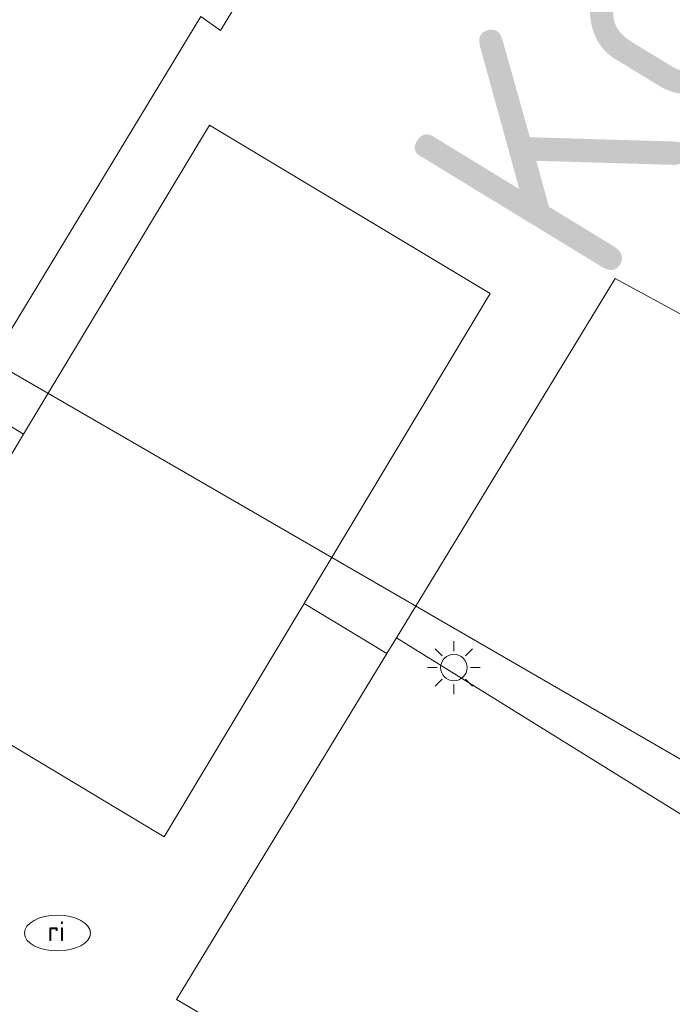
# Model space of a CAD drawing. Header units: metres. Extents: x 125349 to 128236, y 501602 to 503797.
# Tile 411 of 656: x 127192.53 to 127197.47, y 502206.23 to 502213.67. Entities that reach past the tile are written whole.
import ezdxf
from ezdxf.enums import TextEntityAlignment as Align

# ---------------------------------------------------------------- set-up
doc = ezdxf.new("R2010")
doc.units = ezdxf.units.M
doc.layers.get('0').update_dxf_attribs({"linetype": 'CONTINUOUS'})
for name, color, linetype, lineweight in [('B-WE-GR-GROENVOORZIENING-GV', 80, 'CONTINUOUS', 18), ('B-WE-IE-MEUBILAIR-S', 7, 'CONTINUOUS', 18), ('B-WE-KW-KUNSTWERK_DUIKER-G', 170, 'CONTINUOUS', 18), ('B-WE-OG-TERREIN_BEGROEID-GV', 7, 'CONTINUOUS', 18), ('B-WE-OG-TOPOGRAFIE-T18', 10, 'CONTINUOUS', 18), ('B-WE-VH-OPENVERHARDING-GV', 90, 'CONTINUOUS', 18), ('B-WE-VH-OPENVERHARDING_BETONSTRAATSTEEN-GV', 90, 'CONTINUOUS', 18)]:
    doc.layers.add(name, color=color, linetype=linetype, lineweight=lineweight)
doc.styles.add('NLCS-ISO', font='NLCS-ISO.ttf')
doc.styles.add('NLCS-ISO-M1000-T18', font='NLCS-ISO.ttf', dxfattribs={"height": 1.8})

# ---------------------------------------------------------------- blocks, each defined once
blk = doc.blocks.new('SIE-MEUBILAIR_PAAL_LICHTMAST-SO')
for points in [[(0, 1), (0, 0.625)], [(-0.707, 0.707), (-0.442, 0.442)], [(0.442, 0.442), (0.707, 0.707)], [(-0.625, 0), (-1, 0)], [(1, 0), (0.625, 0)], [(-0.707, -0.707), (-0.442, -0.442)], [(0, -0.625), (0, -1)], [(0.442, -0.442), (0.707, -0.707)]]:
    blk.add_lwpolyline(points)
blk.add_circle((0, 0), 0.5)
blk = doc.blocks.new('SIE-MEUBILAIR_PUT_RIOOLPUT-SO')
blk.add_ellipse((0, 0), major_axis=(1.25, 0), ratio=0.54)
at = {"style": 'NLCS-ISO'}
blk.add_text('ri', height=0.75, dxfattribs=at).set_placement((-0.045, 0.068), align=Align.MIDDLE_CENTER)

msp = doc.modelspace()

# ---------------------------------------------------------------- linework, layer by layer
at = {"layer": 'B-WE-GR-GROENVOORZIENING-GV', "flags": 128}
msp.add_lwpolyline([(127201.941, 502201.398), (127200.541, 502203.653), (127199.204, 502205.454), (127199.664, 502206.344), (127195.382, 502208.999), (127195.309, 502208.879), (127193.719, 502206.266), (127194.251, 502205.952), (127194.31, 502206.058)], close=True, dxfattribs=at)
at = {"layer": 'B-WE-KW-KUNSTWERK_DUIKER-G', "flags": 128}
msp.add_lwpolyline([(127188.174, 502213.491), (127199.863, 502206.73)], dxfattribs=at)
at = {"layer": 'B-WE-OG-TERREIN_BEGROEID-GV', "flags": 128}
msp.add_lwpolyline([(127192.206, 502210.9), (127193.902, 502213.695), (127194.051, 502213.588), (127203.557, 502229.245), (127202.162, 502230.093), (127209.246, 502241.782), (127212.013, 502242.763), (127210.939, 502246.276), (127191.545, 502221.807), (127189.149, 502218.783)], dxfattribs=at)
msp.add_lwpolyline([(127205.252, 502206.645), (127197.581, 502211.416), (127197.034, 502211.715), (127195.382, 502208.999), (127199.664, 502206.344), (127200.062, 502207.116)], close=True, dxfattribs=at)
at = {"layer": 'B-WE-VH-OPENVERHARDING-GV', "flags": 128}
msp.add_lwpolyline([(127192.561, 502210.539), (127191.504, 502208.767), (127193.626, 502207.494), (127194.684, 502209.257), (127196.09, 502211.601), (127193.968, 502212.874)], close=True, dxfattribs=at)
at = {"layer": 'B-WE-VH-OPENVERHARDING_BETONSTRAATSTEEN-GV', "flags": 128}
for points in [[(127209.246, 502241.782), (127202.162, 502230.093), (127203.557, 502229.245), (127194.051, 502213.588), (127193.902, 502213.695), (127192.206, 502210.9), (127192.14, 502210.793), (127192.304, 502210.694), (127192.561, 502210.539), (127193.968, 502212.874), (127196.09, 502211.601), (127194.684, 502209.257), (127195.309, 502208.879), (127195.382, 502208.999), (127197.034, 502211.715), (127197.581, 502211.416), (127210.049, 502232.022)], [(127180.334, 502183.262), (127181.523, 502185.233), (127181.659, 502185.157), (127181.936, 502185.614), (127194.251, 502205.952), (127193.719, 502206.266), (127195.309, 502208.879), (127194.684, 502209.257), (127193.626, 502207.494), (127191.504, 502208.767), (127192.561, 502210.539), (127192.304, 502210.694), (127192.14, 502210.793), (127180.905, 502192.268), (127179.667, 502193.033), (127174.071, 502183.85), (127172.342, 502184.929)]]:
    msp.add_lwpolyline(points, dxfattribs=at)

# ---------------------------------------------------------------- block references
at = {"layer": 'B-WE-IE-MEUBILAIR-S', "xscale": 0.2, "yscale": 0.2, "zscale": 0.2}
for name, p in [('SIE-MEUBILAIR_PAAL_LICHTMAST-SO', (127195.815, 502208.774)), ('SIE-MEUBILAIR_PUT_RIOOLPUT-SO', (127192.818, 502206.767))]:
    msp.add_blockref(name, p, dxfattribs=at)

# ---------------------------------------------------------------- texts
at = {"layer": 'B-WE-OG-TOPOGRAFIE-T18', "style": 'NLCS-ISO-M1000-T18'}
msp.add_text('Kouterstraat', height=1.8, rotation=58.6, dxfattribs=at).set_placement((127199.654, 502217.779), align=Align.MIDDLE)

doc.saveas('drawing.dxf')
